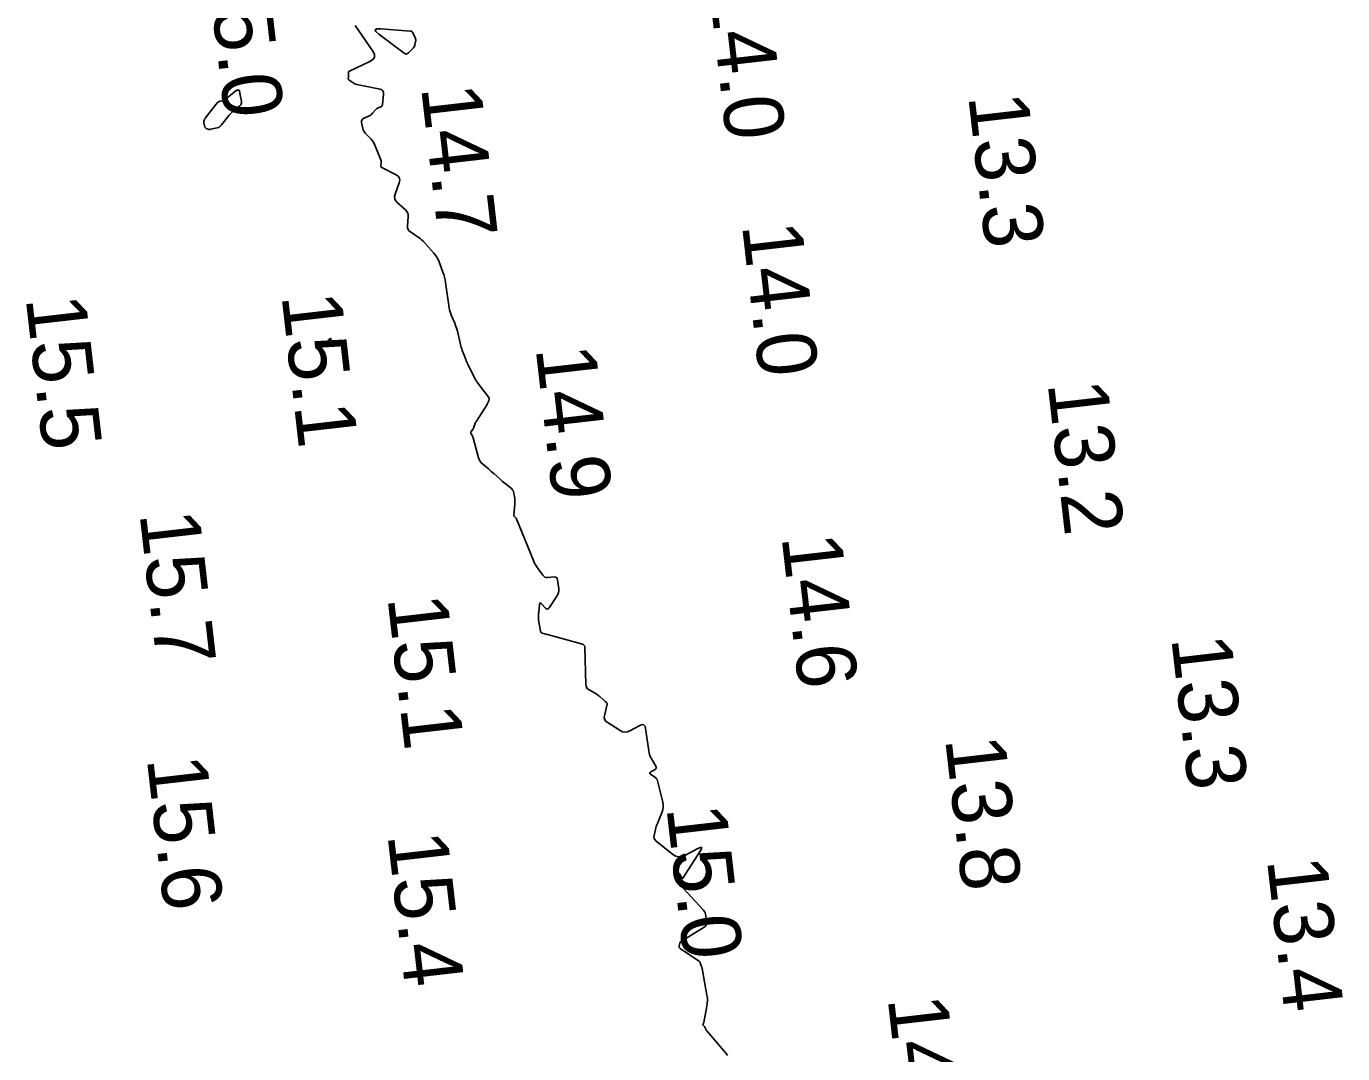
# Model space of a CAD drawing. Extents: x 1023796 to 1112670, y 656573 to 837340.
# Drawn here: x 1110908.6 to 1111019, y 678767.4 to 678853.6 of the extents above; entities that cross this region are included whole.
import ezdxf

# ---------------------------------------------------------------- set-up
doc = ezdxf.new("R2010")
doc.units = 0
doc.layers.add('V-CHAN-CONT-15FT', color=7, linetype='Continuous')
doc.layers.add('V-TOPO-SOUN', color=7, linetype='Continuous')

msp = doc.modelspace()

# ---------------------------------------------------------------- linework, layer by layer
at = {"layer": 'V-CHAN-CONT-15FT'}
msp.add_lwpolyline([(1110936.15, 678853.65), (1110937.65, 678851.51), (1110937.79, 678851.24), (1110937.79, 678851.01), (1110937.67, 678850.82), (1110937.43, 678850.66), (1110935.67, 678849.83), (1110935.63, 678849.8), (1110935.61, 678849.77), (1110935.59, 678849.73), (1110935.59, 678849.68), (1110935.6, 678849.43), (1110935.6, 678849.4), (1110935.6, 678849.37), (1110935.6, 678849.34), (1110935.59, 678849.31), (1110935.58, 678849.19), (1110935.58, 678849.16), (1110935.59, 678849.14), (1110935.6, 678849.11), (1110935.62, 678849.09), (1110935.98, 678848.84), (1110936.06, 678848.79), (1110936.13, 678848.76), (1110936.21, 678848.73), (1110936.29, 678848.71), (1110938.24, 678848.3), (1110938.39, 678848.25), (1110938.48, 678848.16), (1110938.53, 678848.04), (1110938.54, 678847.89), (1110938.44, 678846.99), (1110938.43, 678846.94), (1110938.4, 678846.89), (1110938.36, 678846.86), (1110938.31, 678846.83), (1110938.09, 678846.75), (1110938.03, 678846.73), (1110937.98, 678846.7), (1110937.94, 678846.66), (1110937.89, 678846.62), (1110937.61, 678846.29), (1110937.55, 678846.22), (1110937.48, 678846.16), (1110937.41, 678846.11), (1110937.33, 678846.07), (1110936.85, 678845.85), (1110936.77, 678845.79), (1110936.71, 678845.71), (1110936.69, 678845.62), (1110936.69, 678845.52), (1110936.81, 678845.02), (1110936.84, 678844.91), (1110936.89, 678844.8), (1110936.95, 678844.7), (1110937.03, 678844.61), (1110937.49, 678844.12), (1110937.58, 678844.01), (1110937.67, 678843.89), (1110937.75, 678843.76), (1110937.81, 678843.62), (1110938.32, 678842.38), (1110938.34, 678842.32), (1110938.35, 678842.27), (1110938.35, 678842.21), (1110938.35, 678842.15), (1110938.31, 678841.92), (1110938.31, 678841.86), (1110938.32, 678841.82), (1110938.35, 678841.78), (1110938.4, 678841.75), (1110939.59, 678841.14), (1110939.76, 678841.01), (1110939.87, 678840.86), (1110939.9, 678840.67), (1110939.85, 678840.46), (1110939.51, 678839.51), (1110939.46, 678839.31), (1110939.48, 678839.13), (1110939.55, 678838.97), (1110939.68, 678838.82), (1110940.38, 678838.2), (1110940.49, 678838.07), (1110940.57, 678837.93), (1110940.61, 678837.77), (1110940.61, 678837.6), (1110940.54, 678836.86), (1110940.54, 678836.7), (1110940.59, 678836.56), (1110940.67, 678836.44), (1110940.79, 678836.34), (1110941.37, 678835.97), (1110941.51, 678835.87), (1110941.64, 678835.77), (1110941.76, 678835.65), (1110941.88, 678835.53), (1110942.73, 678834.6), (1110942.88, 678834.43), (1110943, 678834.24), (1110943.11, 678834.04), (1110943.2, 678833.84), (1110943.52, 678832.98), (1110943.59, 678832.77), (1110943.65, 678832.55), (1110943.7, 678832.33), (1110943.74, 678832.1), (1110944.05, 678829.99), (1110944.08, 678829.82), (1110944.12, 678829.65), (1110944.18, 678829.48), (1110944.24, 678829.32), (1110944.51, 678828.68), (1110944.58, 678828.51), (1110944.63, 678828.35), (1110944.69, 678828.18), (1110944.73, 678828.01), (1110945.06, 678826.66), (1110945.09, 678826.53), (1110945.13, 678826.4), (1110945.18, 678826.27), (1110945.23, 678826.14), (1110945.43, 678825.64), (1110945.48, 678825.52), (1110945.54, 678825.39), (1110945.59, 678825.27), (1110945.65, 678825.15), (1110946.09, 678824.27), (1110946.19, 678824.08), (1110946.29, 678823.9), (1110946.41, 678823.73), (1110946.53, 678823.56), (1110947.36, 678822.47), (1110947.39, 678822.43), (1110947.4, 678822.38), (1110947.4, 678822.33), (1110947.39, 678822.28), (1110947.31, 678822.07), (1110947.29, 678822.02), (1110947.27, 678821.97), (1110947.24, 678821.92), (1110947.22, 678821.87), (1110946.33, 678820.49), (1110946.29, 678820.43), (1110946.26, 678820.36), (1110946.23, 678820.3), (1110946.2, 678820.23), (1110946.09, 678819.9), (1110946.07, 678819.86), (1110946.05, 678819.82), (1110946.03, 678819.78), (1110946, 678819.75), (1110945.88, 678819.62), (1110945.85, 678819.58), (1110945.84, 678819.55), (1110945.85, 678819.51), (1110945.86, 678819.47), (1110945.98, 678819.28), (1110946, 678819.23), (1110946.02, 678819.19), (1110946.04, 678819.14), (1110946.06, 678819.09), (1110946.5, 678817.4), (1110946.55, 678817.25), (1110946.63, 678817.12), (1110946.72, 678816.99), (1110946.83, 678816.89), (1110947.33, 678816.48), (1110947.45, 678816.37), (1110947.57, 678816.27), (1110947.69, 678816.17), (1110947.81, 678816.06), (1110948.29, 678815.63), (1110948.4, 678815.53), (1110948.51, 678815.43), (1110948.63, 678815.33), (1110948.74, 678815.24), (1110949.26, 678814.83), (1110949.34, 678814.75), (1110949.4, 678814.66), (1110949.45, 678814.56), (1110949.47, 678814.45), (1110949.54, 678813.99), (1110949.55, 678813.87), (1110949.56, 678813.75), (1110949.56, 678813.64), (1110949.55, 678813.52), (1110949.46, 678812.59), (1110949.46, 678812.57), (1110949.47, 678812.54), (1110949.48, 678812.52), (1110949.5, 678812.5), (1110949.59, 678812.42), (1110949.61, 678812.4), (1110949.63, 678812.38), (1110949.65, 678812.35), (1110949.66, 678812.33), (1110951.11, 678808.79), (1110951.18, 678808.64), (1110951.26, 678808.48), (1110951.35, 678808.34), (1110951.44, 678808.19), (1110951.89, 678807.57), (1110951.97, 678807.48), (1110952.07, 678807.41), (1110952.18, 678807.38), (1110952.31, 678807.37), (1110952.85, 678807.42), (1110952.96, 678807.41), (1110953.05, 678807.37), (1110953.11, 678807.29), (1110953.14, 678807.17), (1110953.23, 678806.43), (1110953.24, 678806.26), (1110953.21, 678806.11), (1110953.16, 678805.95), (1110953.08, 678805.81), (1110952.42, 678804.82), (1110952.35, 678804.74), (1110952.27, 678804.71), (1110952.2, 678804.73), (1110952.12, 678804.8), (1110951.8, 678805.17), (1110951.73, 678805.23), (1110951.68, 678805.24), (1110951.64, 678805.2), (1110951.62, 678805.11), (1110951.54, 678804.24), (1110951.53, 678804.09), (1110951.53, 678803.94), (1110951.54, 678803.79), (1110951.56, 678803.64), (1110951.7, 678802.86), (1110951.72, 678802.8), (1110951.75, 678802.76), (1110951.79, 678802.73), (1110951.83, 678802.71), (1110952.06, 678802.65), (1110952.11, 678802.63), (1110952.17, 678802.61), (1110952.22, 678802.6), (1110952.28, 678802.58), (1110955.23, 678801.78), (1110955.25, 678801.77), (1110955.28, 678801.75), (1110955.3, 678801.74), (1110955.32, 678801.72), (1110955.39, 678801.63), (1110955.41, 678801.61), (1110955.42, 678801.59), (1110955.42, 678801.56), (1110955.43, 678801.54), (1110955.51, 678798.4), (1110955.53, 678798.26), (1110955.58, 678798.13), (1110955.66, 678798.03), (1110955.78, 678797.94), (1110956.42, 678797.58), (1110956.49, 678797.53), (1110956.56, 678797.48), (1110956.63, 678797.43), (1110956.69, 678797.38), (1110957.01, 678797.09), (1110957.04, 678797.06), (1110957.07, 678797.04), (1110957.1, 678797.01), (1110957.12, 678796.98), (1110957.24, 678796.88), (1110957.27, 678796.85), (1110957.28, 678796.82), (1110957.29, 678796.78), (1110957.29, 678796.75), (1110957.07, 678795.77), (1110957.05, 678795.61), (1110957.09, 678795.46), (1110957.17, 678795.33), (1110957.29, 678795.23), (1110958.38, 678794.53), (1110958.58, 678794.43), (1110958.78, 678794.39), (1110958.99, 678794.42), (1110959.2, 678794.5), (1110960.04, 678794.96), (1110960.23, 678795.04), (1110960.37, 678795.02), (1110960.47, 678794.91), (1110960.52, 678794.72), (1110960.78, 678792.84), (1110960.81, 678792.68), (1110960.85, 678792.52), (1110960.91, 678792.37), (1110960.99, 678792.23), (1110961.39, 678791.54), (1110961.42, 678791.46), (1110961.42, 678791.39), (1110961.38, 678791.32), (1110961.31, 678791.27), (1110960.95, 678791.08), (1110960.89, 678791.03), (1110960.86, 678790.98), (1110960.88, 678790.93), (1110960.94, 678790.87), (1110961.29, 678790.64), (1110961.37, 678790.57), (1110961.43, 678790.5), (1110961.48, 678790.42), (1110961.51, 678790.32), (1110961.96, 678788.54), (1110962, 678788.33), (1110962, 678788.12), (1110961.97, 678787.92), (1110961.91, 678787.71), (1110961.51, 678786.75), (1110961.46, 678786.63), (1110961.42, 678786.5), (1110961.38, 678786.37), (1110961.35, 678786.24), (1110961.23, 678785.73), (1110961.22, 678785.6), (1110961.24, 678785.49), (1110961.29, 678785.39), (1110961.38, 678785.3), (1110962.81, 678784.15), (1110963.05, 678784), (1110963.3, 678783.94), (1110963.56, 678783.96), (1110963.82, 678784.06), (1110964.9, 678784.64), (1110965.12, 678784.73), (1110965.23, 678784.73), (1110965.22, 678784.62), (1110965.11, 678784.41), (1110963.65, 678782.17), (1110963.62, 678782.12), (1110963.58, 678782.11), (1110963.55, 678782.13), (1110963.52, 678782.18), (1110963.38, 678782.5), (1110963.37, 678782.53), (1110963.35, 678782.53), (1110963.34, 678782.52), (1110963.33, 678782.5), (1110963.28, 678782.37), (1110963.28, 678782.34), (1110963.27, 678782.31), (1110963.28, 678782.28), (1110963.29, 678782.24), (1110963.51, 678781.74), (1110963.52, 678781.7), (1110963.54, 678781.67), (1110963.55, 678781.63), (1110963.56, 678781.6), (1110963.59, 678781.45), (1110963.6, 678781.41), (1110963.62, 678781.38), (1110963.63, 678781.35), (1110963.66, 678781.32), (1110965.37, 678779.47), (1110965.45, 678779.37), (1110965.51, 678779.25), (1110965.55, 678779.13), (1110965.58, 678779), (1110965.63, 678778.45), (1110965.62, 678778.33), (1110965.59, 678778.21), (1110965.52, 678778.12), (1110965.42, 678778.04), (1110963.54, 678776.89), (1110963.49, 678776.85), (1110963.45, 678776.81), (1110963.42, 678776.76), (1110963.4, 678776.7), (1110963.34, 678776.46), (1110963.34, 678776.41), (1110963.35, 678776.35), (1110963.37, 678776.31), (1110963.42, 678776.27), (1110964.97, 678775.24), (1110965.01, 678775.2), (1110965.05, 678775.16), (1110965.09, 678775.11), (1110965.11, 678775.05), (1110965.19, 678774.82), (1110965.21, 678774.76), (1110965.23, 678774.7), (1110965.24, 678774.64), (1110965.26, 678774.58), (1110965.66, 678772.36), (1110965.7, 678772.12), (1110965.71, 678771.89), (1110965.69, 678771.65), (1110965.66, 678771.42), (1110965.4, 678770.05), (1110965.39, 678770.03), (1110965.39, 678770.01), (1110965.38, 678769.99), (1110965.37, 678769.97), (1110965.33, 678769.88), (1110965.33, 678769.86), (1110965.33, 678769.85), (1110965.34, 678769.83), (1110965.35, 678769.82), (1110965.41, 678769.77), (1110965.42, 678769.76), (1110965.44, 678769.74), (1110965.45, 678769.72), (1110965.46, 678769.71), (1110965.56, 678769.5), (1110965.58, 678769.46), (1110965.6, 678769.42), (1110965.63, 678769.38), (1110965.66, 678769.35), (1110967.28, 678767.46), (1110967.4, 678767.29)], dxfattribs=at)
for points in [[(1110940.93, 678853.13), (1110940.99, 678853.07), (1110941.03, 678852.99), (1110941.21, 678852.57), (1110941.23, 678852.5), (1110941.24, 678852.44), (1110941.24, 678852.37), (1110941.23, 678852.3), (1110941.17, 678852.03), (1110941.15, 678851.97), (1110941.12, 678851.9), (1110941.09, 678851.85), (1110941.05, 678851.79), (1110940.64, 678851.36), (1110940.55, 678851.29), (1110940.46, 678851.26), (1110940.37, 678851.27), (1110940.27, 678851.33), (1110938.13, 678852.92), (1110937.88, 678853.15), (1110937.82, 678853.3), (1110937.96, 678853.38), (1110938.31, 678853.38), (1110940.76, 678853.19), (1110940.85, 678853.17)], [(1110924.7, 678847.26), (1110924.75, 678847.29), (1110924.8, 678847.3), (1110925.04, 678847.34), (1110925.1, 678847.36), (1110925.15, 678847.38), (1110925.2, 678847.41), (1110925.25, 678847.44), (1110926.18, 678848.19), (1110926.2, 678848.2), (1110926.22, 678848.21), (1110926.25, 678848.22), (1110926.27, 678848.23), (1110926.38, 678848.24), (1110926.4, 678848.24), (1110926.42, 678848.23), (1110926.43, 678848.22), (1110926.44, 678848.2), (1110926.48, 678847.96), (1110926.5, 678847.88), (1110926.5, 678847.84), (1110926.61, 678847.27), (1110926.61, 678847.16), (1110926.59, 678847.07), (1110926.55, 678846.99), (1110926.47, 678846.91), (1110925.98, 678846.52), (1110925.87, 678846.42), (1110925.77, 678846.33), (1110925.67, 678846.22), (1110925.58, 678846.12), (1110924.94, 678845.31), (1110924.87, 678845.23), (1110924.78, 678845.16), (1110924.69, 678845.11), (1110924.58, 678845.08), (1110924.01, 678844.95), (1110923.97, 678844.94), (1110923.92, 678844.94), (1110923.88, 678844.94), (1110923.83, 678844.96), (1110923.66, 678845.02), (1110923.62, 678845.04), (1110923.59, 678845.06), (1110923.56, 678845.1), (1110923.55, 678845.14), (1110923.46, 678845.49), (1110923.45, 678845.53), (1110923.45, 678845.56), (1110923.46, 678845.59), (1110923.47, 678845.63), (1110923.51, 678845.77), (1110923.52, 678845.8), (1110923.54, 678845.83), (1110923.56, 678845.86), (1110923.58, 678845.89), (1110924.61, 678847.19), (1110924.65, 678847.23)], [(1110933.91, 678827.29), (1110933.92, 678827.3), (1110933.93, 678827.3), (1110934.01, 678827.36), (1110934.02, 678827.37), (1110934.02, 678827.37), (1110934.03, 678827.38), (1110934.04, 678827.39), (1110934.08, 678827.42), (1110934.09, 678827.42), (1110934.09, 678827.42), (1110934.1, 678827.42), (1110934.1, 678827.41), (1110934.13, 678827.24), (1110934.13, 678827.23), (1110934.12, 678827.22), (1110934.12, 678827.21), (1110934.11, 678827.21), (1110934.09, 678827.18), (1110934.08, 678827.18), (1110934.07, 678827.17), (1110934.06, 678827.17), (1110934.06, 678827.17), (1110933.93, 678827.19), (1110933.92, 678827.2), (1110933.91, 678827.2), (1110933.9, 678827.21), (1110933.9, 678827.22), (1110933.91, 678827.27), (1110933.91, 678827.28)]]:
    msp.add_lwpolyline(points, close=True, dxfattribs=at)

# ---------------------------------------------------------------- texts
at = {"layer": 'V-TOPO-SOUN'}
for s, p in [('15.0 ', (1110923.75, 678858.64)), ('14.0 ', (1110965.84, 678856.77)), ('14.7 ', (1110941.68, 678848.46)), ('13.3 ', (1110987.58, 678847.74)), ('14.0 ', (1110968.6, 678836.92)), ('15.1 ', (1110929.97, 678831.01)), ('15.5 ', (1110908.51, 678830.79)), ('14.9 ', (1110951.29, 678826.58)), ('13.2 ', (1110994.24, 678823.66)), ('15.7 ', (1110918.06, 678812.73)), ('14.6 ', (1110971.92, 678810.79)), ('15.1 ', (1110938.86, 678805.68)), ('13.3 ', (1111004.61, 678802.3)), ('13.8 ', (1110985.64, 678793.84)), ('15.6 ', (1110918.67, 678792.18)), ('15.0 ', (1110962.26, 678788.07)), ('15.4 ', (1110938.86, 678785.8)), ('13.4 ', (1111012.64, 678783.7)), ('14.7 ', (1110980.82, 678772.08))]:
    msp.add_text(s, height=5, rotation=276.5594, dxfattribs=at).set_placement(p)

doc.saveas('drawing.dxf')
